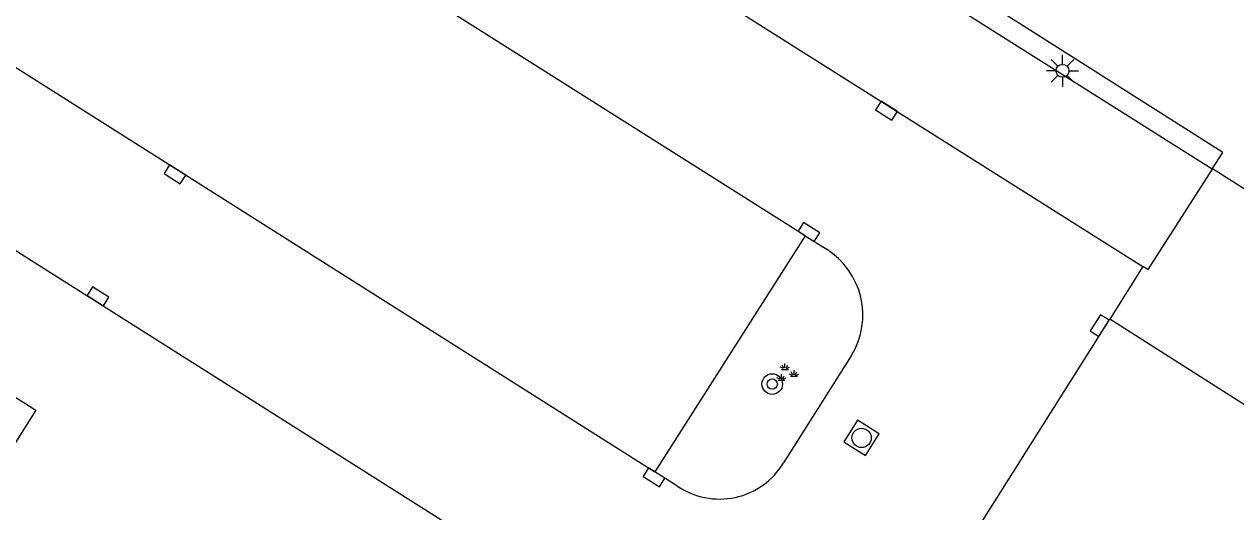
# Model space of a CAD drawing. Extents: x 136000 to 141000, y 400494 to 402006.
# Drawn here: x 138201.82 to 138248.96, y 401578.12 to 401597.09 of the extents above; entities that cross this region are included whole.
import ezdxf

# ---------------------------------------------------------------- set-up
doc = ezdxf.new("R2010")
doc.units = 0
for name, color, linetype in [('gg-bbg-hoofdgebouw', 7, 'Continuous'), ('gg-knt-onverhard', 7, 'Continuous'), ('gg-knt-verharding', 7, 'Continuous'), ('gt-symb-boom', 7, 'Continuous'), ('gt-symb-groenvak', 7, 'Continuous'), ('gt-symb-kolk', 7, 'Continuous'), ('gt-symb-lichtmast', 7, 'Continuous'), ('gt-symb-rioolschacht', 7, 'Continuous')]:
    doc.layers.add(name, color=color, linetype=linetype)

# ---------------------------------------------------------------- blocks, each defined once
blk = doc.blocks.new('gt0-KOLK')
at = {"layer": 'gt-symb-kolk'}
blk.add_lwpolyline([(0, 0), (0.375, 0), (0.375, 0.4), (-0.375, 0.4), (-0.375, 0), (0, 0)], dxfattribs=at)
blk = doc.blocks.new('gt0-LMAST')
at = {"layer": 'gt-symb-lichtmast'}
for p, q in [((-0.005, 0.246), (-0.005, 0.621)), ((-0.182, 0.173), (-0.447, 0.438)), ((0.172, 0.173), (0.437, 0.438)), ((-0.255, -0.004), (-0.63, -0.004)), ((-0.182, -0.181), (-0.447, -0.446)), ((-0.005, -0.254), (-0.005, -0.629)), ((0.437, -0.446), (0.172, -0.181)), ((0.245, -0.004), (0.62, -0.004))]:
    blk.add_line(p, q, dxfattribs=at)
blk.add_circle((-0.005, -0.004), 0.25, dxfattribs=at)
blk = doc.blocks.new('gt0-RS')
at = {"layer": 'gt-symb-rioolschacht'}
blk.add_lwpolyline([(-0.5, -0.5), (0.5, -0.5), (0.5, 0.5), (-0.5, 0.5)], close=True, dxfattribs=at)
blk.add_circle((0, 0), 0.375, dxfattribs=at)
blk = doc.blocks.new('gt0-BOOM')
at = {"layer": 'gt-symb-boom'}
for radius in [0.4, 0.2]:
    blk.add_circle((0, 0), radius, dxfattribs=at)
blk = doc.blocks.new('gt0-GRVAK')
at = {"layer": 'gt-symb-groenvak'}
for p, q in [((-0.11, 0.189), (-0.228, 0.24)), ((-0.182, 0.153), (0.088, 0.153)), ((-0.091, 0.211), (-0.156, 0.322)), ((-0.047, 0.214), (-0.047, 0.393)), ((-0.004, 0.211), (0.061, 0.322)), ((0.015, 0.189), (0.133, 0.24)), ((0.262, -0.052), (0.197, 0.059)), ((0.305, -0.049), (0.305, 0.13)), ((0.349, -0.052), (0.414, 0.059)), ((-0.245, -0.228), (-0.363, -0.177)), ((-0.318, -0.264), (-0.047, -0.264)), ((-0.226, -0.206), (-0.291, -0.095)), ((-0.183, -0.203), (-0.183, -0.024)), ((-0.139, -0.206), (-0.074, -0.095)), ((-0.12, -0.228), (-0.002, -0.177)), ((0.243, -0.074), (0.125, -0.023)), ((0.17, -0.11), (0.441, -0.11)), ((0.368, -0.074), (0.486, -0.023))]:
    blk.add_line(p, q, dxfattribs=at)

msp = doc.modelspace()

# ---------------------------------------------------------------- linework, layer by layer
at = {"layer": 'gg-bbg-hoofdgebouw'}
msp.add_line((138248.062, 401591.481), (138249.854, 401590.338), dxfattribs=at)
msp.add_lwpolyline([(138248.062, 401591.481), (138248.454, 401592.098), (138238.81, 401598.239), (138239.082, 401598.661), (138234.538, 401601.557), (138234.679, 401601.778)], dxfattribs=at)
at = {"layer": 'gg-knt-onverhard'}
msp.add_line((138232.208, 401588.863), (138226.359, 401579.676), dxfattribs=at)
at = {"layer": 'gg-knt-verharding'}
for p, q in [((138232.208, 401588.863), (138176.153, 401624.285)), ((138170.333, 401615.119), (138226.359, 401579.676)), ((138248.04, 401591.446), (138223.961, 401606.693)), ((138221.433, 401602.767), (138245.351, 401587.66)), ((138248.062, 401591.481), (138248.04, 401591.446)), ((138232.208, 401588.863), (138233.022, 401588.349)), ((138245.351, 401587.66), (138244.059, 401585.614)), ((138256.621, 401577.609), (138244.059, 401585.614)), ((138234.001, 401584.19), (138231.37, 401580.02)), ((138227.221, 401579.13), (138226.359, 401579.676))]:
    msp.add_line(p, q, dxfattribs=at)
for points in [[(138155.613, 401617.331), (138233.111, 401568.28), (138244.059, 401585.614)], [(138248.04, 401591.446), (138245.536, 401587.543), (138245.351, 401587.66)], [(138193.766, 401587.444), (138202.279, 401582.072), (138199.523, 401577.719), (138240.336, 401551.875), (138256.621, 401577.609)]]:
    msp.add_lwpolyline(points, dxfattribs=at)
for centre, radius, start, end in [((138231.423, 401585.778), 3.028, 328.376, 58.1158), ((138228.875, 401581.535), 2.919, 235.4826, 328.7314)]:
    msp.add_arc(centre, radius, start, end, dxfattribs=at)

# ---------------------------------------------------------------- block references
at = {"layer": 'gt-symb-boom'}
msp.add_blockref('gt0-BOOM', (138230.927, 401583.09), dxfattribs=at)
at = {"layer": 'gt-symb-groenvak'}
msp.add_blockref('gt0-GRVAK', (138231.469, 401583.503), dxfattribs=at)
at = {"layer": 'gt-symb-kolk'}
for p, rotation in [((138235.263, 401593.557), -32.33937707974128), ((138207.796, 401591.419), 146.91369260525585), ((138232.247, 401588.836), -32.33937707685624), ((138204.585, 401586.336), -32.33937707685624), ((138243.833, 401585.257), 57.53320054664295), ((138226.221, 401579.292), -32.33937707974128)]:
    msp.add_blockref('gt0-KOLK', p, dxfattribs=dict(at, rotation=rotation))
at = {"layer": 'gt-symb-lichtmast'}
msp.add_blockref('gt0-LMAST', (138242.224, 401595.282), dxfattribs=at)
at = {"layer": 'gt-symb-rioolschacht', "rotation": -32.33937707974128}
msp.add_blockref('gt0-RS', (138234.403, 401580.995), dxfattribs=at)

doc.saveas('drawing.dxf')
